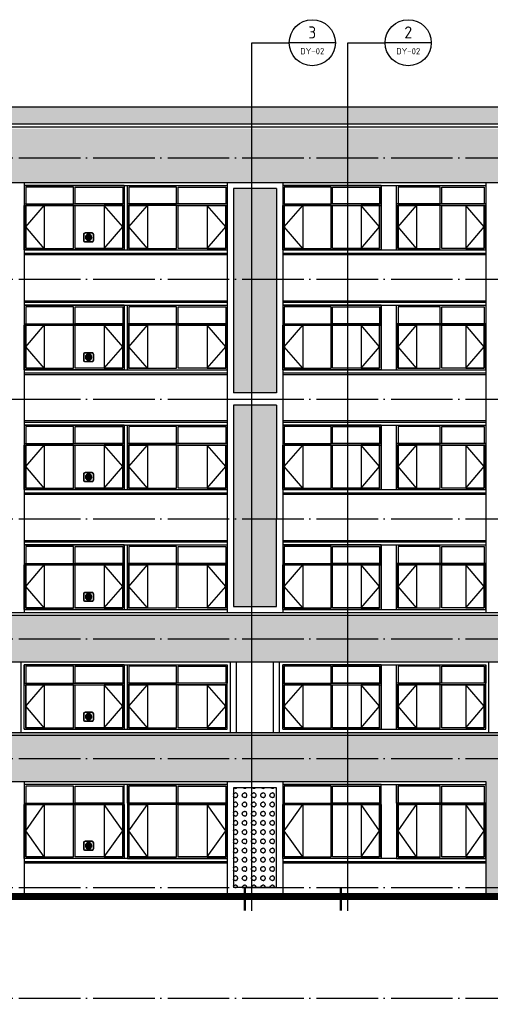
# Model space of a CAD drawing. Extents: x 1779708 to 7299578, y -1121471 to 88434.
# Tile 519 of 656: x 5173198 to 5188498, y -1009358 to -977313. Entities that reach past the tile are written whole.
import ezdxf
from ezdxf.enums import TextEntityAlignment as Align

# ---------------------------------------------------------------- set-up
doc = ezdxf.new("R2010")
doc.units = 0
doc.header["$LTSCALE"] = 1000
doc.header["$MEASUREMENT"] = 0
doc.linetypes.add('DOTE', pattern=[2.42, 2, -0.2, 0.02, -0.2])
doc.layers.get('0').update_dxf_attribs({"linetype": 'CONTINUOUS'})
for name, color, linetype in [('DIM_IDEN', 3, 'CONTINUOUS'), ('DOTE', 1, 'DOTE'), ('PUB_TEXT', 7, 'CONTINUOUS'), ('WINDOW', 2, 'CONTINUOUS'), ('可见线', 6, 'CONTINUOUS'), ('建筑', 31, 'CONTINUOUS'), ('立面中线', 140, 'CONTINUOUS'), ('立面填充图例白', 7, 'CONTINUOUS'), ('立面粗线', 30, 'CONTINUOUS'), ('立面细线', 114, 'CONTINUOUS')]:
    doc.layers.add(name, color=color, linetype=linetype)
doc.styles.get("Standard").update_dxf_attribs({"font": 'GBENOR', "bigfont": 'GBCBIG'})
pattern_1 = [(130, (10336495.1, -59205), (-819.83101, -71.725885), [85.725, -942.975]), (185, (10336495.1, -59205), (158.59272, 859.75489), [68.58, -754.38]), (79.549, (10336426.76, -59211), (-661.24126, 788.0251), [72.855, -801.405]), (133.8158, (10336495.1, -58976.4), (-1219.85568, -189.19048), [128.5875, -1414.4625]), (83.3644, (10336393.4, -58992.2), (-1068.31906, 1113.415), [109.2825, -1202.1075]), (188.816, (10336495.1, -58976.4), (-1068.32073, 1113.41303), [102.87, -1131.57]), (159, (10336380.8, -59033.6), (-682.26696, -460.19483), [85.725, -942.975]), (214, (10336380.8, -59033.6), (-278.10913, 828.84585), [68.58, -754.38]), (108.5486, (10336323.9, -59071.9), (-960.37421, 368.65286), [72.855, -801.405]), (142.5, (10336495.08, -59205.02), (-13.898715, 380.497675), [0, -745.236, 0, -765.81, 0, -757.2375]), (172.5, (10336495.08, -59205), (-300.68848, 450.812587), [0, -436.626, 0, -728.091, 0, -288.6075]), (212.5, (10336749.97, -59205.02), (-610.157678, -25.779348), [0, -285.75, 0, -891.54, 0, -1183.005]), (222.5, (10336864.27, -59205), (-666.581316, 114.41921), [0, -371.475, 0, -592.074, 0, -840.105])]

# ---------------------------------------------------------------- blocks, each defined once
blk = doc.blocks.new('b112')
at = {"layer": '建筑'}
h = blk.add_hatch(color=1, dxfattribs=at)
h.dxf.hatch_style = 1
edge = h.paths.add_edge_path()
edge.add_arc((2930760, 155416), 100, 0, 360)
for points in [[(2930660, 155266), (2930860, 155266, 0.414214), (2930910, 155316), (2930910, 155516, 0.414214), (2930860, 155566), (2930660, 155566, 0.414214), (2930610, 155516), (2930610, 155316, 0.414214)], [(2930660, 155276), (2930860, 155276, 0.414214), (2930900, 155316), (2930900, 155516, 0.414214), (2930860, 155556), (2930660, 155556, 0.414214), (2930620, 155516), (2930620, 155316, 0.414214)]]:
    blk.add_lwpolyline(points, format="xyb", close=True, dxfattribs=at)
at = {"layer": '建筑', "color": 1}
blk.add_circle((2930760, 155416), 100, dxfattribs=at)

msp = doc.modelspace()

# ---------------------------------------------------------------- hatches: boundary and pattern name
at = {"layer": '立面填充图例白'}
h = msp.add_hatch(dxfattribs=at)
h.set_pattern_fill('AR-CONC', color=0, scale=450, style=0)
h.set_pattern_definition(pattern_1)
h.paths.add_polyline_path([(5172447.5, -980158.3), (5205347.5, -980158.3), (5205347.5, -980708.3), (5172447.5, -980708.3)])
h = msp.add_hatch(dxfattribs=at)
h.set_pattern_fill('AR-CONC', color=0, scale=450, style=0)
h.set_pattern_definition(pattern_1)
h.paths.add_polyline_path([(5172447.5, -980858.3), (5206047.5, -980858.3), (5206047.5, -982608.3), (5172447.5, -982608.3)])
h = msp.add_hatch(dxfattribs=at)
h.set_pattern_fill('AR-CONC', color=0, scale=450, style=0)
h.set_pattern_definition(pattern_1)
h.paths.add_polyline_path([(5129847.5, -996708.3), (5164947.5, -996708.3), (5171547.5, -996708.3), (5190147.5, -996708.3), (5190147.5, -998208.3), (5171547.5, -998208.3), (5164947.5, -998208.3), (5129847.5, -998208.3)])
h = msp.add_hatch(dxfattribs=at)
h.set_pattern_fill('AR-CONC', color=0, scale=450, style=0)
h.set_pattern_definition([(50, (9e-10, -3328.6), (819.83101, -71.725885), [85.725, -942.975]), (355, (9e-10, -3328.6), (-158.59272, 859.75489), [68.58, -754.38]), (100.451, (68.3, -3334.6), (661.24126, 788.0251), [72.855, -801.405]), (46.1842, (9e-10, -3100), (1219.85568, -189.19048), [128.5875, -1414.4625]), (96.6356, (101.7, -3115.8), (1068.31906, 1113.415), [109.2825, -1202.1075]), (351.184, (9e-10, -3100), (1068.32073, 1113.41303), [102.87, -1131.57]), (21, (114.3, -3157.15), (682.26696, -460.19483), [85.725, -942.975]), (326, (114.3, -3157.15), (278.10913, 828.84585), [68.58, -754.38]), (71.4514, (171.16, -3195.5), (960.37421, 368.65286), [72.855, -801.405]), (37.5, (9e-10, -3328.6), (13.898715, 380.497675), [0, -745.236, 0, -765.81, 0, -757.2375]), (7.5, (9e-10, -3328.6), (300.68848, 450.812587), [0, -436.626, 0, -728.091, 0, -288.6075]), (327.5, (-254.9, -3328.6), (610.157678, -25.779348), [0, -285.75, 0, -891.54, 0, -1183.005]), (317.5, (-369.2, -3328.6), (666.581316, 114.41921), [0, -371.475, 0, -592.074, 0, -840.105])])
h.paths.add_polyline_path([(5190247.5, -1000508.3), (5130247.5, -1000508.3), (5130147.5, -1000508.3), (5130147.5, -1000608.3), (5130247.5, -1000608.3), (5190247.5, -1000608.3)])
h.paths.add_polyline_path([(5130247.5, -1000608.3), (5190147.5, -1000608.3), (5190147.5, -1005758.3), (5188347.5, -1005758.3), (5188347.5, -1002108.3), (5131647.5, -1002108.3), (5131647.5, -1009158.3), (5130247.5, -1009158.3), (5130247.5, -1002158.3)])
at = {"layer": '立面细线'}
h = msp.add_hatch(dxfattribs=at)
h.set_pattern_fill('圆形花纹', color=256, scale=100, style=0)
h.set_pattern_definition([(180, (10532815.57, -59130.02), (-300, 150), [12, -288]), (90, (10532884.57, -59061.02), (150, 300), [12, -288]), (135, (10532866.57, -59007.02), (-2e-14, 299.9999995), [12.727922, -411.53614]), (135, (10532761.57, -59112.02), (-2e-14, 299.9999995), [12.727922, -411.53614]), (45, (10532857.57, -59112.02), (299.9999995, 2e-14), [12.727922, -411.53614]), (45, (10532752.57, -59007.02), (299.9999995, 2e-14), [12.727922, -411.53614]), (143.1301023, (10532857.57, -58998.02), (-300, 300), [15, -1485]), (143.1301023, (10532773.57, -59121.02), (-300, 300), [15, -1485]), (126.8698976, (10532752.57, -59103.02), (300, -300), [15, -1485]), (126.8698976, (10532875.57, -59019.02), (300, -300), [15, -1485]), (53.1301023, (10532866.57, -59103.02), (300, 300), [15, -1485]), (53.1301023, (10532743.57, -59019.02), (300, 300), [15, -1485]), (36.8698977, (10532761.57, -58998.02), (300, 300), [15, -1485]), (36.8698977, (10532845.57, -59121.02), (300, 300), [15, -1485]), (168.6900675, (10532803.57, -59130.02), (-299.9999992, 4e-07), [15.297058, -1514.4087]), (168.6900675, (10532830.57, -58983.02), (-299.9999992, 4e-07), [15.297058, -1514.4087]), (101.3099325, (10532884.57, -59049.02), (-4e-07, 299.9999992), [15.297058, -1514.4087]), (101.3099325, (10532737.57, -59076.02), (-4e-07, 299.9999992), [15.297058, -1514.4087]), (78.6900675, (10532734.57, -59049.02), (2e-08, -299.99999724), [15.297058, -1514.4087]), (78.6900675, (10532881.57, -59076.02), (2e-08, -299.99999724), [15.297058, -1514.4087]), (11.3099325, (10532815.57, -59130.02), (299.9999992, 4e-07), [15.297058, -1514.4087]), (11.3099325, (10532788.57, -58983.02), (299.9999992, 4e-07), [15.297058, -1514.4087]), (158.1985905, (10532845.57, -58989.02), (-599.9999998, 299.99999935), [16.155494, -1599.3939]), (158.1985905, (10532788.57, -59127.02), (-599.9999998, 299.99999935), [16.155494, -1599.3939]), (111.8014095, (10532881.57, -59034.02), (299.99999675, -599.9999933), [16.155494, -1599.3939]), (111.8014095, (10532743.57, -59091.02), (299.99999675, -599.9999933), [16.155494, -1599.3939]), (68.1985905, (10532875.57, -59091.02), (299.99999935, 599.9999998), [16.155494, -1599.3939]), (68.1985905, (10532737.57, -59034.02), (299.99999935, 599.9999998), [16.155494, -1599.3939]), (21.8014095, (10532830.57, -59127.02), (600.00000017, 299.9999984), [16.155494, -1599.3939]), (21.8014095, (10532773.57, -58989.02), (600.00000017, 299.9999984), [16.155494, -1599.3939])])
h.paths.add_polyline_path([(5180147.5, -989458.3), (5181547.5, -989458.3), (5181547.5, -982808.3), (5180147.5, -982808.3)])
h.paths.add_polyline_path([(5180147.5, -996406.1), (5181547.5, -996406.1), (5181547.5, -989860.6), (5180147.5, -989860.6)])
h = msp.add_hatch(dxfattribs=at)
h.set_pattern_fill('圆形花纹', color=256, scale=100, style=0)
h.set_pattern_definition([(180, (10591615.57, -59130.02), (-300, 150), [12, -288]), (90, (10591684.57, -59061.02), (150, 300), [12, -288]), (135, (10591666.57, -59007.02), (-2e-14, 299.9999995), [12.727922, -411.53614]), (135, (10591561.57, -59112.02), (-2e-14, 299.9999995), [12.727922, -411.53614]), (45, (10591657.57, -59112.02), (299.9999995, 2e-14), [12.727922, -411.53614]), (45, (10591552.57, -59007.02), (299.9999995, 2e-14), [12.727922, -411.53614]), (143.1301023, (10591657.57, -58998.02), (-300, 300), [15, -1485]), (143.1301023, (10591573.57, -59121.02), (-300, 300), [15, -1485]), (126.8698976, (10591552.57, -59103.02), (300, -300), [15, -1485]), (126.8698976, (10591675.57, -59019.02), (300, -300), [15, -1485]), (53.1301023, (10591666.57, -59103.02), (300, 300), [15, -1485]), (53.1301023, (10591543.57, -59019.02), (300, 300), [15, -1485]), (36.8698977, (10591561.57, -58998.02), (300, 300), [15, -1485]), (36.8698977, (10591645.57, -59121.02), (300, 300), [15, -1485]), (168.6900675, (10591603.57, -59130.02), (-299.9999992, 4e-07), [15.297058, -1514.4087]), (168.6900675, (10591630.57, -58983.02), (-299.9999992, 4e-07), [15.297058, -1514.4087]), (101.3099325, (10591684.57, -59049.02), (-4e-07, 299.9999992), [15.297058, -1514.4087]), (101.3099325, (10591537.57, -59076.02), (-4e-07, 299.9999992), [15.297058, -1514.4087]), (78.6900675, (10591534.57, -59049.02), (2e-08, -299.99999724), [15.297058, -1514.4087]), (78.6900675, (10591681.57, -59076.02), (2e-08, -299.99999724), [15.297058, -1514.4087]), (11.3099325, (10591615.57, -59130.02), (299.9999992, 4e-07), [15.297058, -1514.4087]), (11.3099325, (10591588.57, -58983.02), (299.9999992, 4e-07), [15.297058, -1514.4087]), (158.1985905, (10591645.57, -58989.02), (-599.9999998, 299.99999935), [16.155494, -1599.3939]), (158.1985905, (10591588.57, -59127.02), (-599.9999998, 299.99999935), [16.155494, -1599.3939]), (111.8014095, (10591681.57, -59034.02), (299.99999675, -599.9999933), [16.155494, -1599.3939]), (111.8014095, (10591543.57, -59091.02), (299.99999675, -599.9999933), [16.155494, -1599.3939]), (68.1985905, (10591675.57, -59091.02), (299.99999935, 599.9999998), [16.155494, -1599.3939]), (68.1985905, (10591537.57, -59034.02), (299.99999935, 599.9999998), [16.155494, -1599.3939]), (21.8014095, (10591630.57, -59127.02), (600.00000017, 299.9999984), [16.155494, -1599.3939]), (21.8014095, (10591573.57, -58989.02), (600.00000017, 299.9999984), [16.155494, -1599.3939])])
h.paths.add_polyline_path([(5181547.5, -1002308.3), (5180147.5, -1002308.3), (5180147.5, -1005558.3), (5181547.5, -1005558.3)])

# ---------------------------------------------------------------- linework, layer by layer
at = {"layer": 'DIM_IDEN'}
for p, q in [((5180741.6, -978063), (5181959.6, -978063)), ((5180741.6, -1006314.9), (5180741.6, -978063)), ((5183459.6, -978063), (5181959.6, -978063)), ((5183861.9, -978063), (5185079.9, -978063)), ((5183861.9, -1006314.9), (5183861.9, -978063)), ((5186579.9, -978063), (5185079.9, -978063))]:
    msp.add_line(p, q, dxfattribs=at)
at = {"layer": 'DIM_IDEN', "const_width": 75}
for points in [[(5180516.6, -1006314.9), (5180516.6, -1005564.9)], [(5183636.9, -1006314.9), (5183636.9, -1005564.9)]]:
    msp.add_lwpolyline(points, dxfattribs=at)
at = {"layer": 'DIM_IDEN'}
for centre in [(5182709.6, -978063), (5185829.9, -978063)]:
    msp.add_circle(centre, 750, dxfattribs=at)
at = {"layer": 'DOTE'}
for p, q in [((5122351, -981808.3), (5214144.1, -981808.3)), ((5122351, -985758.3), (5214144.1, -985758.3)), ((5122351, -989658.3), (5214144.1, -989658.3)), ((5122351, -993558.3), (5214144.1, -993558.3)), ((5122351, -997458.3), (5214144.1, -997458.3)), ((5122351, -1001358.3), (5214144.1, -1001358.3)), ((5122351, -1005558.3), (5214144.1, -1005558.3)), ((5164747.5, -1005758.3), (5214144.1, -1005758.3)), ((5122351, -1009158.3), (5214144.1, -1009158.3))]:
    msp.add_line(p, q, dxfattribs=at)
at = {"layer": 'WINDOW'}
for points in [[(5173397.5, -983308.3), (5174947.5, -983308.3), (5174947.5, -982758.3), (5173397.5, -982758.3)], [(5176547.5, -983308.3), (5174997.5, -983308.3), (5174997.5, -982758.3), (5176547.5, -982758.3)], [(5176747.5, -983308.3), (5178297.5, -983308.3), (5178297.5, -982758.3), (5176747.5, -982758.3)], [(5179897.5, -983308.3), (5178347.5, -983308.3), (5178347.5, -982758.3), (5179897.5, -982758.3)], [(5181797.5, -983308.3), (5183322.5, -983308.3), (5183322.5, -982758.3), (5181797.5, -982758.3)], [(5184897.5, -983308.3), (5183372.5, -983308.3), (5183372.5, -982758.3), (5184897.5, -982758.3)], [(5185497.5, -983308.3), (5186872.5, -983308.3), (5186872.5, -982758.3), (5185497.5, -982758.3)], [(5188297.5, -983308.3), (5186922.5, -983308.3), (5186922.5, -982758.3), (5188297.5, -982758.3)], [(5173397.5, -984758.3), (5174947.5, -984758.3), (5174947.5, -983358.3), (5173397.5, -983358.3)], [(5176547.5, -984758.3), (5174997.5, -984758.3), (5174997.5, -983358.3), (5176547.5, -983358.3)], [(5176747.5, -984758.3), (5178297.5, -984758.3), (5178297.5, -983358.3), (5176747.5, -983358.3)], [(5179897.5, -984758.3), (5178347.5, -984758.3), (5178347.5, -983358.3), (5179897.5, -983358.3)], [(5181797.5, -984758.3), (5183322.5, -984758.3), (5183322.5, -983358.3), (5181797.5, -983358.3)], [(5184897.5, -984758.3), (5183372.5, -984758.3), (5183372.5, -983358.3), (5184897.5, -983358.3)], [(5185497.5, -984758.3), (5186872.5, -984758.3), (5186872.5, -983358.3), (5185497.5, -983358.3)], [(5188297.5, -984758.3), (5186922.5, -984758.3), (5186922.5, -983358.3), (5188297.5, -983358.3)], [(5173397.5, -987208.3), (5174947.5, -987208.3), (5174947.5, -986658.3), (5173397.5, -986658.3)], [(5176547.5, -987208.3), (5174997.5, -987208.3), (5174997.5, -986658.3), (5176547.5, -986658.3)], [(5176747.5, -987208.3), (5178297.5, -987208.3), (5178297.5, -986658.3), (5176747.5, -986658.3)], [(5179897.5, -987208.3), (5178347.5, -987208.3), (5178347.5, -986658.3), (5179897.5, -986658.3)], [(5181797.5, -987208.3), (5183322.5, -987208.3), (5183322.5, -986658.3), (5181797.5, -986658.3)], [(5184897.5, -987208.3), (5183372.5, -987208.3), (5183372.5, -986658.3), (5184897.5, -986658.3)], [(5185497.5, -987208.3), (5186872.5, -987208.3), (5186872.5, -986658.3), (5185497.5, -986658.3)], [(5188297.5, -987208.3), (5186922.5, -987208.3), (5186922.5, -986658.3), (5188297.5, -986658.3)], [(5173397.5, -988658.3), (5174947.5, -988658.3), (5174947.5, -987258.3), (5173397.5, -987258.3)], [(5176547.5, -988658.3), (5174997.5, -988658.3), (5174997.5, -987258.3), (5176547.5, -987258.3)], [(5176747.5, -988658.3), (5178297.5, -988658.3), (5178297.5, -987258.3), (5176747.5, -987258.3)], [(5179897.5, -988658.3), (5178347.5, -988658.3), (5178347.5, -987258.3), (5179897.5, -987258.3)], [(5181797.5, -988658.3), (5183322.5, -988658.3), (5183322.5, -987258.3), (5181797.5, -987258.3)], [(5184897.5, -988658.3), (5183372.5, -988658.3), (5183372.5, -987258.3), (5184897.5, -987258.3)], [(5185497.5, -988658.3), (5186872.5, -988658.3), (5186872.5, -987258.3), (5185497.5, -987258.3)], [(5188297.5, -988658.3), (5186922.5, -988658.3), (5186922.5, -987258.3), (5188297.5, -987258.3)], [(5173397.5, -991108.3), (5174947.5, -991108.3), (5174947.5, -990558.3), (5173397.5, -990558.3)], [(5176547.5, -991108.3), (5174997.5, -991108.3), (5174997.5, -990558.3), (5176547.5, -990558.3)], [(5176747.5, -991108.3), (5178297.5, -991108.3), (5178297.5, -990558.3), (5176747.5, -990558.3)], [(5179897.5, -991108.3), (5178347.5, -991108.3), (5178347.5, -990558.3), (5179897.5, -990558.3)], [(5181797.5, -991108.3), (5183322.5, -991108.3), (5183322.5, -990558.3), (5181797.5, -990558.3)], [(5184897.5, -991108.3), (5183372.5, -991108.3), (5183372.5, -990558.3), (5184897.5, -990558.3)], [(5185497.5, -991108.3), (5186872.5, -991108.3), (5186872.5, -990558.3), (5185497.5, -990558.3)], [(5188297.5, -991108.3), (5186922.5, -991108.3), (5186922.5, -990558.3), (5188297.5, -990558.3)], [(5173397.5, -992558.3), (5174947.5, -992558.3), (5174947.5, -991158.3), (5173397.5, -991158.3)], [(5176547.5, -992558.3), (5174997.5, -992558.3), (5174997.5, -991158.3), (5176547.5, -991158.3)], [(5176747.5, -992558.3), (5178297.5, -992558.3), (5178297.5, -991158.3), (5176747.5, -991158.3)], [(5179897.5, -992558.3), (5178347.5, -992558.3), (5178347.5, -991158.3), (5179897.5, -991158.3)], [(5181797.5, -992558.3), (5183322.5, -992558.3), (5183322.5, -991158.3), (5181797.5, -991158.3)], [(5184897.5, -992558.3), (5183372.5, -992558.3), (5183372.5, -991158.3), (5184897.5, -991158.3)], [(5185497.5, -992558.3), (5186872.5, -992558.3), (5186872.5, -991158.3), (5185497.5, -991158.3)], [(5188297.5, -992558.3), (5186922.5, -992558.3), (5186922.5, -991158.3), (5188297.5, -991158.3)], [(5173397.5, -995008.3), (5174947.5, -995008.3), (5174947.5, -994458.3), (5173397.5, -994458.3)], [(5176547.5, -995008.3), (5174997.5, -995008.3), (5174997.5, -994458.3), (5176547.5, -994458.3)], [(5176747.5, -995008.3), (5178297.5, -995008.3), (5178297.5, -994458.3), (5176747.5, -994458.3)], [(5179897.5, -995008.3), (5178347.5, -995008.3), (5178347.5, -994458.3), (5179897.5, -994458.3)], [(5181797.5, -995008.3), (5183322.5, -995008.3), (5183322.5, -994458.3), (5181797.5, -994458.3)], [(5184897.5, -995008.3), (5183372.5, -995008.3), (5183372.5, -994458.3), (5184897.5, -994458.3)], [(5185497.5, -995008.3), (5186872.5, -995008.3), (5186872.5, -994458.3), (5185497.5, -994458.3)], [(5188297.5, -995008.3), (5186922.5, -995008.3), (5186922.5, -994458.3), (5188297.5, -994458.3)], [(5173397.5, -996458.3), (5174947.5, -996458.3), (5174947.5, -995058.3), (5173397.5, -995058.3)], [(5176547.5, -996458.3), (5174997.5, -996458.3), (5174997.5, -995058.3), (5176547.5, -995058.3)], [(5176747.5, -996458.3), (5178297.5, -996458.3), (5178297.5, -995058.3), (5176747.5, -995058.3)], [(5179897.5, -996458.3), (5178347.5, -996458.3), (5178347.5, -995058.3), (5179897.5, -995058.3)], [(5181797.5, -996458.3), (5183322.5, -996458.3), (5183322.5, -995058.3), (5181797.5, -995058.3)], [(5184897.5, -996458.3), (5183372.5, -996458.3), (5183372.5, -995058.3), (5184897.5, -995058.3)], [(5185497.5, -996458.3), (5186872.5, -996458.3), (5186872.5, -995058.3), (5185497.5, -995058.3)], [(5188297.5, -996458.3), (5186922.5, -996458.3), (5186922.5, -995058.3), (5188297.5, -995058.3)], [(5173397.5, -998908.3), (5174947.5, -998908.3), (5174947.5, -998358.3), (5173397.5, -998358.3)], [(5176547.5, -998908.3), (5174997.5, -998908.3), (5174997.5, -998358.3), (5176547.5, -998358.3)], [(5176747.5, -998908.3), (5178297.5, -998908.3), (5178297.5, -998358.3), (5176747.5, -998358.3)], [(5179897.5, -998908.3), (5178347.5, -998908.3), (5178347.5, -998358.3), (5179897.5, -998358.3)], [(5181797.5, -998908.3), (5183322.5, -998908.3), (5183322.5, -998358.3), (5181797.5, -998358.3)], [(5184897.5, -998908.3), (5183372.5, -998908.3), (5183372.5, -998358.3), (5184897.5, -998358.3)], [(5185497.5, -998908.3), (5186872.5, -998908.3), (5186872.5, -998358.3), (5185497.5, -998358.3)], [(5188297.5, -998908.3), (5186922.5, -998908.3), (5186922.5, -998358.3), (5188297.5, -998358.3)], [(5173397.5, -1000358.3), (5174947.5, -1000358.3), (5174947.5, -998958.3), (5173397.5, -998958.3)], [(5176547.5, -1000358.3), (5174997.5, -1000358.3), (5174997.5, -998958.3), (5176547.5, -998958.3)], [(5176747.5, -1000358.3), (5178297.5, -1000358.3), (5178297.5, -998958.3), (5176747.5, -998958.3)], [(5179897.5, -1000358.3), (5178347.5, -1000358.3), (5178347.5, -998958.3), (5179897.5, -998958.3)], [(5181797.5, -1000358.3), (5183322.5, -1000358.3), (5183322.5, -998958.3), (5181797.5, -998958.3)], [(5184897.5, -1000358.3), (5183372.5, -1000358.3), (5183372.5, -998958.3), (5184897.5, -998958.3)], [(5185497.5, -1000358.3), (5186872.5, -1000358.3), (5186872.5, -998958.3), (5185497.5, -998958.3)], [(5188297.5, -1000358.3), (5186922.5, -1000358.3), (5186922.5, -998958.3), (5188297.5, -998958.3)], [(5173397.5, -1002808.3), (5174947.5, -1002808.3), (5174947.5, -1002258.3), (5173397.5, -1002258.3)], [(5176547.5, -1002808.3), (5174997.5, -1002808.3), (5174997.5, -1002258.3), (5176547.5, -1002258.3)], [(5176747.5, -1002808.3), (5178297.5, -1002808.3), (5178297.5, -1002258.3), (5176747.5, -1002258.3)], [(5179897.5, -1002808.3), (5178347.5, -1002808.3), (5178347.5, -1002258.3), (5179897.5, -1002258.3)], [(5181797.5, -1002808.3), (5183322.5, -1002808.3), (5183322.5, -1002258.3), (5181797.5, -1002258.3)], [(5184897.5, -1002808.3), (5183372.5, -1002808.3), (5183372.5, -1002258.3), (5184897.5, -1002258.3)], [(5185497.5, -1002808.3), (5186872.5, -1002808.3), (5186872.5, -1002258.3), (5185497.5, -1002258.3)], [(5188297.5, -1002808.3), (5186922.5, -1002808.3), (5186922.5, -1002258.3), (5188297.5, -1002258.3)], [(5173397.5, -1004558.3), (5174947.5, -1004558.3), (5174947.5, -1002858.3), (5173397.5, -1002858.3)], [(5176547.5, -1004558.3), (5174997.5, -1004558.3), (5174997.5, -1002858.3), (5176547.5, -1002858.3)], [(5176747.5, -1004558.3), (5178297.5, -1004558.3), (5178297.5, -1002858.3), (5176747.5, -1002858.3)], [(5179897.5, -1004558.3), (5178347.5, -1004558.3), (5178347.5, -1002858.3), (5179897.5, -1002858.3)], [(5181797.5, -1004558.3), (5183322.5, -1004558.3), (5183322.5, -1002858.3), (5181797.5, -1002858.3)], [(5184897.5, -1004558.3), (5183372.5, -1004558.3), (5183372.5, -1002858.3), (5184897.5, -1002858.3)], [(5185497.5, -1004558.3), (5186872.5, -1004558.3), (5186872.5, -1002858.3), (5185497.5, -1002858.3)], [(5188297.5, -1004558.3), (5186922.5, -1004558.3), (5186922.5, -1002858.3), (5188297.5, -1002858.3)]]:
    msp.add_lwpolyline(points, close=True, dxfattribs=at)
at = {"layer": '可见线', "const_width": 200}
msp.add_lwpolyline([(5214144.1, -1005858.3), (5146447.5, -1005858.3), (5146447.5, -1009258.3), (5122310, -1009258.3)], dxfattribs=at)
at = {"layer": '可见线'}
msp.add_lwpolyline([(5214144.1, -1005758.3), (5146347.5, -1005758.3)], dxfattribs=at)
at = {"layer": '立面中线'}
for points in [[(5205347.5, -980158.3), (5172447.5, -980158.3)], [(5173347.5, -982708.3), (5179947.5, -982708.3)], [(5176597.5, -982708.3), (5176597.5, -984808.3)], [(5176697.5, -984808.3), (5176697.5, -982708.3)], [(5181747.5, -982708.3), (5188347.5, -982708.3)], [(5184947.5, -982708.3), (5184947.5, -984808.3)], [(5185447.5, -984808.3), (5185447.5, -982708.3)], [(5173347.5, -984808.3), (5179947.5, -984808.3)], [(5173347.5, -984908.3), (5179947.5, -984908.3)], [(5173347.5, -984958.3), (5179947.5, -984958.3)], [(5181747.5, -984808.3), (5188347.5, -984808.3)], [(5181747.5, -984908.3), (5188347.5, -984908.3)], [(5181747.5, -984958.3), (5188347.5, -984958.3)], [(5173347.5, -986458.3), (5179947.5, -986458.3)], [(5173347.5, -986508.3), (5179947.5, -986508.3)], [(5173347.5, -986608.3), (5179947.5, -986608.3)], [(5176597.5, -986608.3), (5176597.5, -988708.3)], [(5176697.5, -988708.3), (5176697.5, -986608.3)], [(5181747.5, -986458.3), (5188347.5, -986458.3)], [(5181747.5, -986508.3), (5188347.5, -986508.3)], [(5181747.5, -986608.3), (5188347.5, -986608.3)], [(5184947.5, -986608.3), (5184947.5, -988708.3)], [(5185447.5, -988708.3), (5185447.5, -986608.3)], [(5173347.5, -988708.3), (5179947.5, -988708.3)], [(5173347.5, -988808.3), (5179947.5, -988808.3)], [(5173347.5, -988858.3), (5179947.5, -988858.3)], [(5181747.5, -988708.3), (5188347.5, -988708.3)], [(5181747.5, -988808.3), (5188347.5, -988808.3)], [(5181747.5, -988858.3), (5188347.5, -988858.3)], [(5173347.5, -990358.3), (5179947.5, -990358.3)], [(5173347.5, -990408.3), (5179947.5, -990408.3)], [(5173347.5, -990508.3), (5179947.5, -990508.3)], [(5176597.5, -990508.3), (5176597.5, -992608.3)], [(5176697.5, -992608.3), (5176697.5, -990508.3)], [(5181747.5, -990358.3), (5188347.5, -990358.3)], [(5181747.5, -990408.3), (5188347.5, -990408.3)], [(5181747.5, -990508.3), (5188347.5, -990508.3)], [(5184947.5, -990508.3), (5184947.5, -992608.3)], [(5185447.5, -992608.3), (5185447.5, -990508.3)], [(5173347.5, -992608.3), (5179947.5, -992608.3)], [(5173347.5, -992708.3), (5179947.5, -992708.3)], [(5173347.5, -992758.3), (5179947.5, -992758.3)], [(5181747.5, -992608.3), (5188347.5, -992608.3)], [(5181747.5, -992708.3), (5188347.5, -992708.3)], [(5181747.5, -992758.3), (5188347.5, -992758.3)], [(5173347.5, -994258.3), (5179947.5, -994258.3)], [(5173347.5, -994308.3), (5179947.5, -994308.3)], [(5181747.5, -994258.3), (5188347.5, -994258.3)], [(5181747.5, -994308.3), (5188347.5, -994308.3)], [(5173347.5, -994408.3), (5179947.5, -994408.3)], [(5176597.5, -994408.3), (5176597.5, -996508.3)], [(5176697.5, -996508.3), (5176697.5, -994408.3)], [(5181747.5, -994408.3), (5188347.5, -994408.3)], [(5184947.5, -994408.3), (5184947.5, -996508.3)], [(5185447.5, -996508.3), (5185447.5, -994408.3)], [(5173347.5, -996508.3), (5179947.5, -996508.3)], [(5181747.5, -996508.3), (5188347.5, -996508.3)], [(5173247.5, -1000508.3), (5173247.5, -998208.3)], [(5180047.5, -1000508.3), (5180047.5, -998208.3)], [(5180247.5, -1000508.3), (5180247.5, -998208.3)], [(5181447.5, -1000508.3), (5181447.5, -998208.3)], [(5181647.5, -1000508.3), (5181647.5, -998208.3)], [(5188447.5, -1000508.3), (5188447.5, -998208.3)], [(5173347.5, -998308.3), (5179947.5, -998308.3)], [(5173347.5, -1000408.3), (5173347.5, -998308.3)], [(5176597.5, -998308.3), (5176597.5, -1000408.3)], [(5176697.5, -1000408.3), (5176697.5, -998308.3)], [(5179947.5, -1000408.3), (5179947.5, -998308.3)], [(5181747.5, -998308.3), (5188347.5, -998308.3)], [(5181747.5, -1000408.3), (5181747.5, -998308.3)], [(5184947.5, -998308.3), (5184947.5, -1000408.3)], [(5185447.5, -1000408.3), (5185447.5, -998308.3)], [(5188347.5, -1000408.3), (5188347.5, -998308.3)], [(5173347.5, -1000408.3), (5179947.5, -1000408.3)], [(5181747.5, -1000408.3), (5188347.5, -1000408.3)], [(5179947.5, -1002208.3), (5173347.5, -1002208.3)], [(5176597.5, -1004608.3), (5176597.5, -1002208.3)], [(5176697.5, -1002208.3), (5176697.5, -1004608.3)], [(5181747.5, -1002208.3), (5188347.5, -1002208.3)], [(5184947.5, -1004608.3), (5184947.5, -1002208.3)], [(5185447.5, -1002208.3), (5185447.5, -1004608.3)], [(5179947.5, -1004608.3), (5173347.5, -1004608.3)], [(5188347.5, -1004608.3), (5181747.5, -1004608.3)], [(5173347.5, -1004708.3), (5179947.5, -1004708.3)], [(5173347.5, -1004758.3), (5179947.5, -1004758.3)], [(5181747.5, -1004708.3), (5188347.5, -1004708.3)], [(5181747.5, -1004758.3), (5188347.5, -1004758.3)]]:
    msp.add_lwpolyline(points, dxfattribs=at)
for points in [[(5176597.5, -982708.3), (5173347.5, -982708.3), (5173347.5, -983308.3), (5176597.5, -983308.3)], [(5179947.5, -983308.3), (5176697.5, -983308.3), (5176697.5, -982708.3), (5179947.5, -982708.3)], [(5184947.5, -982708.3), (5181747.5, -982708.3), (5181747.5, -983308.3), (5184947.5, -983308.3)], [(5188347.5, -983308.3), (5185447.5, -983308.3), (5185447.5, -982708.3), (5188347.5, -982708.3)], [(5176597.5, -984808.3), (5173347.5, -984808.3), (5173347.5, -983358.3), (5176597.5, -983358.3)], [(5179947.5, -983358.3), (5176697.5, -983358.3), (5176697.5, -984808.3), (5179947.5, -984808.3)], [(5184947.5, -984808.3), (5181747.5, -984808.3), (5181747.5, -983358.3), (5184947.5, -983358.3)], [(5188347.5, -983358.3), (5185447.5, -983358.3), (5185447.5, -984808.3), (5188347.5, -984808.3)], [(5176597.5, -986608.3), (5173347.5, -986608.3), (5173347.5, -987208.3), (5176597.5, -987208.3)], [(5179947.5, -987208.3), (5176697.5, -987208.3), (5176697.5, -986608.3), (5179947.5, -986608.3)], [(5184947.5, -986608.3), (5181747.5, -986608.3), (5181747.5, -987208.3), (5184947.5, -987208.3)], [(5188347.5, -987208.3), (5185447.5, -987208.3), (5185447.5, -986608.3), (5188347.5, -986608.3)], [(5176597.5, -988708.3), (5173347.5, -988708.3), (5173347.5, -987258.3), (5176597.5, -987258.3)], [(5179947.5, -987258.3), (5176697.5, -987258.3), (5176697.5, -988708.3), (5179947.5, -988708.3)], [(5184947.5, -988708.3), (5181747.5, -988708.3), (5181747.5, -987258.3), (5184947.5, -987258.3)], [(5188347.5, -987258.3), (5185447.5, -987258.3), (5185447.5, -988708.3), (5188347.5, -988708.3)], [(5176597.5, -990508.3), (5173347.5, -990508.3), (5173347.5, -991108.3), (5176597.5, -991108.3)], [(5179947.5, -991108.3), (5176697.5, -991108.3), (5176697.5, -990508.3), (5179947.5, -990508.3)], [(5184947.5, -990508.3), (5181747.5, -990508.3), (5181747.5, -991108.3), (5184947.5, -991108.3)], [(5188347.5, -991108.3), (5185447.5, -991108.3), (5185447.5, -990508.3), (5188347.5, -990508.3)], [(5176597.5, -992608.3), (5173347.5, -992608.3), (5173347.5, -991158.3), (5176597.5, -991158.3)], [(5179947.5, -991158.3), (5176697.5, -991158.3), (5176697.5, -992608.3), (5179947.5, -992608.3)], [(5184947.5, -992608.3), (5181747.5, -992608.3), (5181747.5, -991158.3), (5184947.5, -991158.3)], [(5188347.5, -991158.3), (5185447.5, -991158.3), (5185447.5, -992608.3), (5188347.5, -992608.3)], [(5176597.5, -994408.3), (5173347.5, -994408.3), (5173347.5, -995008.3), (5176597.5, -995008.3)], [(5179947.5, -995008.3), (5176697.5, -995008.3), (5176697.5, -994408.3), (5179947.5, -994408.3)], [(5184947.5, -994408.3), (5181747.5, -994408.3), (5181747.5, -995008.3), (5184947.5, -995008.3)], [(5188347.5, -995008.3), (5185447.5, -995008.3), (5185447.5, -994408.3), (5188347.5, -994408.3)], [(5176597.5, -996508.3), (5173347.5, -996508.3), (5173347.5, -995058.3), (5176597.5, -995058.3)], [(5179947.5, -995058.3), (5176697.5, -995058.3), (5176697.5, -996508.3), (5179947.5, -996508.3)], [(5184947.5, -996508.3), (5181747.5, -996508.3), (5181747.5, -995058.3), (5184947.5, -995058.3)], [(5188347.5, -995058.3), (5185447.5, -995058.3), (5185447.5, -996508.3), (5188347.5, -996508.3)], [(5176597.5, -998308.3), (5173347.5, -998308.3), (5173347.5, -998908.3), (5176597.5, -998908.3)], [(5179947.5, -998908.3), (5176697.5, -998908.3), (5176697.5, -998308.3), (5179947.5, -998308.3)], [(5184947.5, -998308.3), (5181747.5, -998308.3), (5181747.5, -998908.3), (5184947.5, -998908.3)], [(5188347.5, -998908.3), (5185447.5, -998908.3), (5185447.5, -998308.3), (5188347.5, -998308.3)], [(5176597.5, -1000408.3), (5173347.5, -1000408.3), (5173347.5, -998958.3), (5176597.5, -998958.3)], [(5179947.5, -998958.3), (5176697.5, -998958.3), (5176697.5, -1000408.3), (5179947.5, -1000408.3)], [(5184947.5, -1000408.3), (5181747.5, -1000408.3), (5181747.5, -998958.3), (5184947.5, -998958.3)], [(5188347.5, -998958.3), (5185447.5, -998958.3), (5185447.5, -1000408.3), (5188347.5, -1000408.3)], [(5173347.5, -1002808.3), (5176597.5, -1002808.3), (5176597.5, -1002208.3), (5173347.5, -1002208.3)], [(5176697.5, -1002208.3), (5179947.5, -1002208.3), (5179947.5, -1002808.3), (5176697.5, -1002808.3)], [(5181747.5, -1002808.3), (5184947.5, -1002808.3), (5184947.5, -1002208.3), (5181747.5, -1002208.3)], [(5185447.5, -1002208.3), (5188347.5, -1002208.3), (5188347.5, -1002808.3), (5185447.5, -1002808.3)], [(5173347.5, -1002858.3), (5176597.5, -1002858.3), (5176597.5, -1004608.3), (5173347.5, -1004608.3)], [(5176697.5, -1004608.3), (5179947.5, -1004608.3), (5179947.5, -1002858.3), (5176697.5, -1002858.3)], [(5181747.5, -1002858.3), (5184947.5, -1002858.3), (5184947.5, -1004608.3), (5181747.5, -1004608.3)], [(5185447.5, -1004608.3), (5188347.5, -1004608.3), (5188347.5, -1002858.3), (5185447.5, -1002858.3)]]:
    msp.add_lwpolyline(points, close=True, dxfattribs=at)
at = {"layer": '立面粗线'}
for points in [[(5206147.5, -980708.3), (5168247.5, -980708.3)], [(5206147.5, -980808.3), (5168247.5, -980808.3)], [(5168247.5, -982608.3), (5205247.5, -982608.3)], [(5173347.5, -982608.3), (5173347.5, -985758.3)], [(5179947.5, -982608.3), (5179947.5, -985758.3)], [(5180147.5, -982808.3), (5180147.5, -985758.3)], [(5181547.5, -982808.3), (5180147.5, -982808.3)], [(5181547.5, -982808.3), (5181547.5, -985758.3)], [(5181747.5, -982608.3), (5181747.5, -985758.3)], [(5188347.5, -982608.3), (5188347.5, -985758.3)], [(5173347.5, -985758.3), (5173347.5, -989658.3)], [(5179947.5, -985758.3), (5179947.5, -989658.3)], [(5180147.5, -985758.3), (5180147.5, -989458.3)], [(5181547.5, -985758.3), (5181547.5, -989458.3)], [(5181747.5, -985758.3), (5181747.5, -989658.3)], [(5188347.5, -985758.3), (5188347.5, -989658.3)], [(5181547.5, -989458.3), (5180147.5, -989458.3)], [(5171547.5, -989658.3), (5173347.5, -989658.3)], [(5173347.5, -989658.3), (5173347.5, -993558.3)], [(5179947.5, -989658.3), (5179947.5, -993558.3)], [(5179947.5, -989658.3), (5181747.5, -989658.3)], [(5180147.5, -989860.6), (5180147.5, -993558.3)], [(5181547.5, -989860.6), (5180147.5, -989860.6)], [(5181547.5, -989860.6), (5181547.5, -993558.3)], [(5181747.5, -989658.3), (5181747.5, -993558.3)], [(5188347.5, -989658.3), (5188347.5, -993558.3)], [(5188347.5, -989658.3), (5190147.5, -989658.3)], [(5173347.5, -993558.3), (5173347.5, -996608.3)], [(5179947.5, -993558.3), (5179947.5, -996608.3)], [(5180147.5, -993558.3), (5180147.5, -996406.1), (5181547.5, -996406.1), (5181547.5, -993558.3)], [(5181747.5, -993558.3), (5181747.5, -996608.3)], [(5188347.5, -993558.3), (5188347.5, -996608.3)], [(5171547.5, -996608.3), (5206747.5, -996608.3), (5206747.5, -996708.3), (5171547.5, -996708.3)], [(5171547.5, -998208.3), (5196747.5, -998208.3)], [(5130247.5, -1000508.3), (5190247.5, -1000508.3), (5190247.5, -1000608.3), (5130247.5, -1000608.3)], [(5131647.5, -1002108.3), (5188347.5, -1002108.3), (5188347.5, -1005758.3)], [(5173347.5, -1002108.3), (5173347.5, -1005758.3)], [(5179947.5, -1002108.3), (5179947.5, -1005758.3)], [(5181547.5, -1005558.3), (5181547.5, -1002308.3), (5180147.5, -1002308.3), (5180147.5, -1005558.3)], [(5181747.5, -1002108.3), (5181747.5, -1005758.3)], [(5181547.5, -1005558.3), (5180147.5, -1005558.3)]]:
    msp.add_lwpolyline(points, dxfattribs=at)
at = {"layer": '立面细线'}
for points in [[(5173997.5, -984758.3), (5173397.5, -984758.3), (5173397.5, -983358.3), (5173997.5, -983358.3), (5173997.5, -984758.3), (5173397.5, -984058.3), (5173997.5, -983358.3)], [(5175947.5, -984758.3), (5176547.5, -984758.3), (5176547.5, -983358.3), (5175947.5, -983358.3), (5175947.5, -984758.3), (5176547.5, -984058.3), (5175947.5, -983358.3)], [(5177347.5, -984758.3), (5176747.5, -984758.3), (5176747.5, -983358.3), (5177347.5, -983358.3), (5177347.5, -984758.3), (5176747.5, -984058.3), (5177347.5, -983358.3)], [(5179297.5, -984758.3), (5179897.5, -984758.3), (5179897.5, -983358.3), (5179297.5, -983358.3), (5179297.5, -984758.3), (5179897.5, -984058.3), (5179297.5, -983358.3)], [(5182397.5, -984758.3), (5181797.5, -984758.3), (5181797.5, -983358.3), (5182397.5, -983358.3), (5182397.5, -984758.3), (5181797.5, -984058.3), (5182397.5, -983358.3)], [(5184297.5, -984758.3), (5184897.5, -984758.3), (5184897.5, -983358.3), (5184297.5, -983358.3), (5184297.5, -984758.3), (5184897.5, -984058.3), (5184297.5, -983358.3)], [(5186097.5, -984758.3), (5185497.5, -984758.3), (5185497.5, -983358.3), (5186097.5, -983358.3), (5186097.5, -984758.3), (5185497.5, -984058.3), (5186097.5, -983358.3)], [(5187697.5, -984758.3), (5188297.5, -984758.3), (5188297.5, -983358.3), (5187697.5, -983358.3), (5187697.5, -984758.3), (5188297.5, -984058.3), (5187697.5, -983358.3)], [(5173997.5, -988658.3), (5173397.5, -988658.3), (5173397.5, -987258.3), (5173997.5, -987258.3), (5173997.5, -988658.3), (5173397.5, -987958.3), (5173997.5, -987258.3)], [(5175947.5, -988658.3), (5176547.5, -988658.3), (5176547.5, -987258.3), (5175947.5, -987258.3), (5175947.5, -988658.3), (5176547.5, -987958.3), (5175947.5, -987258.3)], [(5177347.5, -988658.3), (5176747.5, -988658.3), (5176747.5, -987258.3), (5177347.5, -987258.3), (5177347.5, -988658.3), (5176747.5, -987958.3), (5177347.5, -987258.3)], [(5179297.5, -988658.3), (5179897.5, -988658.3), (5179897.5, -987258.3), (5179297.5, -987258.3), (5179297.5, -988658.3), (5179897.5, -987958.3), (5179297.5, -987258.3)], [(5182397.5, -988658.3), (5181797.5, -988658.3), (5181797.5, -987258.3), (5182397.5, -987258.3), (5182397.5, -988658.3), (5181797.5, -987958.3), (5182397.5, -987258.3)], [(5184297.5, -988658.3), (5184897.5, -988658.3), (5184897.5, -987258.3), (5184297.5, -987258.3), (5184297.5, -988658.3), (5184897.5, -987958.3), (5184297.5, -987258.3)], [(5186097.5, -988658.3), (5185497.5, -988658.3), (5185497.5, -987258.3), (5186097.5, -987258.3), (5186097.5, -988658.3), (5185497.5, -987958.3), (5186097.5, -987258.3)], [(5187697.5, -988658.3), (5188297.5, -988658.3), (5188297.5, -987258.3), (5187697.5, -987258.3), (5187697.5, -988658.3), (5188297.5, -987958.3), (5187697.5, -987258.3)], [(5173997.5, -992558.3), (5173397.5, -992558.3), (5173397.5, -991158.3), (5173997.5, -991158.3), (5173997.5, -992558.3), (5173397.5, -991858.3), (5173997.5, -991158.3)], [(5175947.5, -992558.3), (5176547.5, -992558.3), (5176547.5, -991158.3), (5175947.5, -991158.3), (5175947.5, -992558.3), (5176547.5, -991858.3), (5175947.5, -991158.3)], [(5177347.5, -992558.3), (5176747.5, -992558.3), (5176747.5, -991158.3), (5177347.5, -991158.3), (5177347.5, -992558.3), (5176747.5, -991858.3), (5177347.5, -991158.3)], [(5179297.5, -992558.3), (5179897.5, -992558.3), (5179897.5, -991158.3), (5179297.5, -991158.3), (5179297.5, -992558.3), (5179897.5, -991858.3), (5179297.5, -991158.3)], [(5182397.5, -992558.3), (5181797.5, -992558.3), (5181797.5, -991158.3), (5182397.5, -991158.3), (5182397.5, -992558.3), (5181797.5, -991858.3), (5182397.5, -991158.3)], [(5184297.5, -992558.3), (5184897.5, -992558.3), (5184897.5, -991158.3), (5184297.5, -991158.3), (5184297.5, -992558.3), (5184897.5, -991858.3), (5184297.5, -991158.3)], [(5186097.5, -992558.3), (5185497.5, -992558.3), (5185497.5, -991158.3), (5186097.5, -991158.3), (5186097.5, -992558.3), (5185497.5, -991858.3), (5186097.5, -991158.3)], [(5187697.5, -992558.3), (5188297.5, -992558.3), (5188297.5, -991158.3), (5187697.5, -991158.3), (5187697.5, -992558.3), (5188297.5, -991858.3), (5187697.5, -991158.3)], [(5173997.5, -996458.3), (5173397.5, -996458.3), (5173397.5, -995058.3), (5173997.5, -995058.3), (5173997.5, -996458.3), (5173397.5, -995758.3), (5173997.5, -995058.3)], [(5175947.5, -996458.3), (5176547.5, -996458.3), (5176547.5, -995058.3), (5175947.5, -995058.3), (5175947.5, -996458.3), (5176547.5, -995758.3), (5175947.5, -995058.3)], [(5177347.5, -996458.3), (5176747.5, -996458.3), (5176747.5, -995058.3), (5177347.5, -995058.3), (5177347.5, -996458.3), (5176747.5, -995758.3), (5177347.5, -995058.3)], [(5179297.5, -996458.3), (5179897.5, -996458.3), (5179897.5, -995058.3), (5179297.5, -995058.3), (5179297.5, -996458.3), (5179897.5, -995758.3), (5179297.5, -995058.3)], [(5182397.5, -996458.3), (5181797.5, -996458.3), (5181797.5, -995058.3), (5182397.5, -995058.3), (5182397.5, -996458.3), (5181797.5, -995758.3), (5182397.5, -995058.3)], [(5184297.5, -996458.3), (5184897.5, -996458.3), (5184897.5, -995058.3), (5184297.5, -995058.3), (5184297.5, -996458.3), (5184897.5, -995758.3), (5184297.5, -995058.3)], [(5186097.5, -996458.3), (5185497.5, -996458.3), (5185497.5, -995058.3), (5186097.5, -995058.3), (5186097.5, -996458.3), (5185497.5, -995758.3), (5186097.5, -995058.3)], [(5187697.5, -996458.3), (5188297.5, -996458.3), (5188297.5, -995058.3), (5187697.5, -995058.3), (5187697.5, -996458.3), (5188297.5, -995758.3), (5187697.5, -995058.3)], [(5173997.5, -1000358.3), (5173397.5, -1000358.3), (5173397.5, -998958.3), (5173997.5, -998958.3), (5173997.5, -1000358.3), (5173397.5, -999658.3), (5173997.5, -998958.3)], [(5175947.5, -1000358.3), (5176547.5, -1000358.3), (5176547.5, -998958.3), (5175947.5, -998958.3), (5175947.5, -1000358.3), (5176547.5, -999658.3), (5175947.5, -998958.3)], [(5177347.5, -1000358.3), (5176747.5, -1000358.3), (5176747.5, -998958.3), (5177347.5, -998958.3), (5177347.5, -1000358.3), (5176747.5, -999658.3), (5177347.5, -998958.3)], [(5179297.5, -1000358.3), (5179897.5, -1000358.3), (5179897.5, -998958.3), (5179297.5, -998958.3), (5179297.5, -1000358.3), (5179897.5, -999658.3), (5179297.5, -998958.3)], [(5182397.5, -1000358.3), (5181797.5, -1000358.3), (5181797.5, -998958.3), (5182397.5, -998958.3), (5182397.5, -1000358.3), (5181797.5, -999658.3), (5182397.5, -998958.3)], [(5184297.5, -1000358.3), (5184897.5, -1000358.3), (5184897.5, -998958.3), (5184297.5, -998958.3), (5184297.5, -1000358.3), (5184897.5, -999658.3), (5184297.5, -998958.3)], [(5186097.5, -1000358.3), (5185497.5, -1000358.3), (5185497.5, -998958.3), (5186097.5, -998958.3), (5186097.5, -1000358.3), (5185497.5, -999658.3), (5186097.5, -998958.3)], [(5187697.5, -1000358.3), (5188297.5, -1000358.3), (5188297.5, -998958.3), (5187697.5, -998958.3), (5187697.5, -1000358.3), (5188297.5, -999658.3), (5187697.5, -998958.3)], [(5173997.5, -1004558.3), (5173397.5, -1004558.3), (5173397.5, -1002858.3), (5173997.5, -1002858.3), (5173997.5, -1004558.3), (5173397.5, -1003708.3), (5173997.5, -1002858.3)], [(5175947.5, -1004558.3), (5176547.5, -1004558.3), (5176547.5, -1002858.3), (5175947.5, -1002858.3), (5175947.5, -1004558.3), (5176547.5, -1003708.3), (5175947.5, -1002858.3)], [(5177347.5, -1004558.3), (5176747.5, -1004558.3), (5176747.5, -1002858.3), (5177347.5, -1002858.3), (5177347.5, -1004558.3), (5176747.5, -1003708.3), (5177347.5, -1002858.3)], [(5179297.5, -1004558.3), (5179897.5, -1004558.3), (5179897.5, -1002858.3), (5179297.5, -1002858.3), (5179297.5, -1004558.3), (5179897.5, -1003708.3), (5179297.5, -1002858.3)], [(5182397.5, -1004558.3), (5181797.5, -1004558.3), (5181797.5, -1002858.3), (5182397.5, -1002858.3), (5182397.5, -1004558.3), (5181797.5, -1003708.3), (5182397.5, -1002858.3)], [(5184297.5, -1004558.3), (5184897.5, -1004558.3), (5184897.5, -1002858.3), (5184297.5, -1002858.3), (5184297.5, -1004558.3), (5184897.5, -1003708.3), (5184297.5, -1002858.3)], [(5186097.5, -1004558.3), (5185497.5, -1004558.3), (5185497.5, -1002858.3), (5186097.5, -1002858.3), (5186097.5, -1004558.3), (5185497.5, -1003708.3), (5186097.5, -1002858.3)], [(5187697.5, -1004558.3), (5188297.5, -1004558.3), (5188297.5, -1002858.3), (5187697.5, -1002858.3), (5187697.5, -1004558.3), (5188297.5, -1003708.3), (5187697.5, -1002858.3)]]:
    msp.add_lwpolyline(points, dxfattribs=at)

# ---------------------------------------------------------------- block references
at = {"color": 253, "xscale": -1.036799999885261, "yscale": 1.036799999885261, "zscale": 1.036799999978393, "rotation": 180}
for p in [(2136825.5, -823262.5, 0), (2136825.5, -827162.5, 0), (2136825.5, -831062.5, 0), (2136825.5, -834962.5, 0), (2136825.5, -838862.5, 0), (2136825.5, -843062.5, 0)]:
    msp.add_blockref('b112', p, dxfattribs=at)

# ---------------------------------------------------------------- texts
at = {"layer": 'PUB_TEXT', "color": 7}
for s, height, width, p, p2 in [('3', 392.8, 0.978638, (5182583.7, -977924.3), (5182835.4, -977924.3)), ('2', 391.9, 0.995924, (5185700.7, -977924.2), (5185959.2, -977924.2)), ('DY-02', 201.87, 1.026321, (5182318.2, -978440), (5183101, -978440)), ('DY-02', 201.87, 1.026321, (5185438.5, -978440), (5186221.3, -978440))]:
    msp.add_text(s, height=height, dxfattribs=dict(at, width=width)).set_placement(p, p2, align=Align.FIT)

doc.saveas('drawing.dxf')
